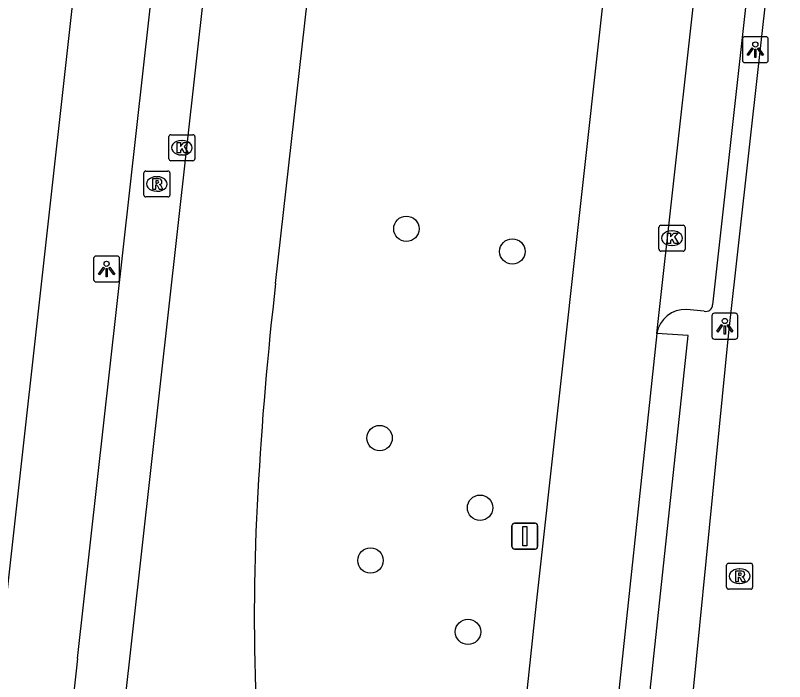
# Model space of a CAD drawing. Extents: x 161928 to 163055, y 386475 to 387428.
# Drawn here: x 162171.16 to 162200.76, y 386570.55 to 386596.21 of the extents above; entities that cross this region are included whole.
import ezdxf

# ---------------------------------------------------------------- set-up
doc = ezdxf.new("R2010")
doc.units = 0
for name, color, linetype in [('IMGEO_Boom', 7, 'Continuous'), ('IMGEO_Fietspad_gesloten', 7, 'Continuous'), ('IMGEO_Kolk', 7, 'Continuous'), ('IMGEO_Lichtpunt', 7, 'Continuous'), ('IMGEO_Rijbaan_lokaal_open', 7, 'Continuous'), ('IMGEO_Rioolput', 7, 'Continuous'), ('IMGEO_Verkeersbordpaal', 7, 'Continuous'), ('IMGEO_Voetpad_open', 7, 'Continuous')]:
    doc.layers.add(name, color=color, linetype=linetype)

msp = doc.modelspace()

# ---------------------------------------------------------------- linework, layer by layer
at = {"layer": 'IMGEO_Boom'}
for centre in [(162186.207, 386587.988), (162190.284, 386587.116), (162185.175, 386579.931), (162189.042, 386577.248), (162184.825, 386575.216), (162188.577, 386572.468)]:
    msp.add_circle(centre, 0.489, dxfattribs=at)
at = {"layer": 'IMGEO_Fietspad_gesloten'}
msp.add_lwpolyline([(162195.921, 386555.33), (162196.623, 386563.902), (162198.619, 386583.997), (162202.473, 386618.652), (162216.324, 386742.13)], dxfattribs=at)
at = {"layer": 'IMGEO_Kolk'}
for p, q in [((162177.064, 386590.684), (162177.064, 386591.536)), ((162177.139, 386591.61), (162177.991, 386591.61)), ((162178.065, 386591.536), (162178.065, 386590.684)), ((162177.552, 386591.39), (162177.577, 386591.39)), ((162177.575, 386590.83), (162177.55, 386590.83)), ((162177.991, 386590.61), (162177.139, 386590.61)), ((162195.928, 386587.199), (162195.928, 386588.051)), ((162196.003, 386588.125), (162196.855, 386588.125)), ((162196.929, 386588.051), (162196.929, 386587.199)), ((162196.416, 386587.905), (162196.441, 386587.905)), ((162196.855, 386587.125), (162196.003, 386587.125)), ((162196.439, 386587.345), (162196.414, 386587.345))]:
    msp.add_line(p, q, dxfattribs=at)
for points in [[(162177.064, 386590.684), (162177.064, 386591.536)], [(162177.139, 386591.61), (162177.991, 386591.61)], [(162178.065, 386591.536), (162178.065, 386590.684)], [(162177.385, 386591.31), (162177.508, 386591.31), (162177.508, 386591.159), (162177.638, 386591.31), (162177.802, 386591.31), (162177.656, 386591.159), (162177.809, 386590.91), (162177.657, 386590.91), (162177.572, 386591.074), (162177.508, 386591.007), (162177.508, 386590.91), (162177.385, 386590.91), (162177.385, 386591.31)], [(162177.991, 386590.61), (162177.139, 386590.61)], [(162195.928, 386587.199), (162195.928, 386588.051)], [(162196.003, 386588.125), (162196.855, 386588.125)], [(162196.929, 386588.051), (162196.929, 386587.199)], [(162196.249, 386587.825), (162196.372, 386587.825), (162196.372, 386587.674), (162196.502, 386587.825), (162196.666, 386587.825), (162196.52, 386587.674), (162196.673, 386587.425), (162196.521, 386587.425), (162196.436, 386587.589), (162196.372, 386587.522), (162196.372, 386587.425), (162196.249, 386587.425), (162196.249, 386587.825)], [(162196.855, 386587.125), (162196.003, 386587.125)]]:
    msp.add_lwpolyline(points, dxfattribs=at)
for centre, start, end in [((162177.141, 386591.534), 91.552, 178.448), ((162177.141, 386591.534), 91.552, 178.448), ((162177.989, 386591.534), 1.552, 88.448), ((162177.989, 386591.534), 1.552, 88.448), ((162177.141, 386590.686), 181.552, 268.448), ((162177.141, 386590.686), 181.552, 268.448), ((162177.989, 386590.686), 271.552, 358.448), ((162177.989, 386590.686), 271.552, 358.448), ((162196.005, 386588.049), 91.552, 178.448), ((162196.005, 386588.049), 91.552, 178.448), ((162196.853, 386588.049), 1.552, 88.448), ((162196.853, 386588.049), 1.552, 88.448), ((162196.005, 386587.201), 181.552, 268.448), ((162196.005, 386587.201), 181.552, 268.448), ((162196.853, 386587.201), 271.552, 358.448), ((162196.853, 386587.201), 271.552, 358.448)]:
    msp.add_arc(centre, 0.0765, start, end, dxfattribs=at)
for centre, major_axis, ratio, start_param, end_param in [((162177.551, 386591.11), (-0.387, 0.002), 0.722429, 4.712389, 7.853982), ((162177.576, 386591.11), (-0.39, 0.002), 0.717154, 1.570796, 4.712389), ((162196.415, 386587.625), (-0.387, 0.002), 0.722429, 4.712389, 7.853982), ((162196.44, 386587.625), (-0.39, 0.002), 0.717154, 1.570796, 4.712389)]:
    msp.add_ellipse(centre, major_axis=major_axis, ratio=ratio, start_param=start_param, end_param=end_param, dxfattribs=at)
at = {"layer": 'IMGEO_Lichtpunt'}
for p, q in [((162200.039, 386595.383), (162199.231, 386595.383)), ((162200.039, 386595.383), (162199.231, 386595.383)), ((162199.137, 386595.288), (162199.137, 386594.481)), ((162199.137, 386595.288), (162199.137, 386594.481)), ((162200.133, 386594.481), (162200.133, 386595.288)), ((162200.133, 386594.481), (162200.133, 386595.288)), ((162199.231, 386594.387), (162200.039, 386594.387)), ((162199.231, 386594.387), (162200.039, 386594.387)), ((162174.169, 386586.842), (162174.169, 386586.035)), ((162174.169, 386586.842), (162174.169, 386586.035)), ((162175.071, 386586.937), (162174.263, 386586.937)), ((162175.071, 386586.937), (162174.263, 386586.937)), ((162175.165, 386586.035), (162175.165, 386586.842)), ((162175.165, 386586.035), (162175.165, 386586.842)), ((162174.263, 386585.941), (162175.071, 386585.941)), ((162174.263, 386585.941), (162175.071, 386585.941)), ((162198.867, 386584.735), (162198.059, 386584.735)), ((162198.867, 386584.735), (162198.059, 386584.735)), ((162197.965, 386584.64), (162197.965, 386583.833)), ((162197.965, 386584.64), (162197.965, 386583.833)), ((162198.961, 386583.833), (162198.961, 386584.64)), ((162198.961, 386583.833), (162198.961, 386584.64)), ((162198.059, 386583.739), (162198.867, 386583.739)), ((162198.059, 386583.739), (162198.867, 386583.739))]:
    msp.add_line(p, q, dxfattribs=at)
for points in [[(162199.511, 386594.952), (162199.55, 386594.924), (162199.362, 386594.662), (162199.324, 386594.689), (162199.511, 386594.952)], [(162199.613, 386594.904), (162199.66, 386594.904), (162199.66, 386594.582), (162199.613, 386594.582), (162199.613, 386594.904)], [(162199.723, 386594.924), (162199.761, 386594.951), (162199.948, 386594.689), (162199.909, 386594.661), (162199.723, 386594.924)], [(162174.543, 386586.506), (162174.582, 386586.478), (162174.394, 386586.216), (162174.356, 386586.243), (162174.543, 386586.506)], [(162174.755, 386586.478), (162174.793, 386586.505), (162174.98, 386586.243), (162174.941, 386586.215), (162174.755, 386586.478)], [(162174.645, 386586.458), (162174.692, 386586.458), (162174.692, 386586.136), (162174.645, 386586.136), (162174.645, 386586.458)], [(162198.339, 386584.304), (162198.378, 386584.276), (162198.19, 386584.014), (162198.152, 386584.041), (162198.339, 386584.304)], [(162198.441, 386584.256), (162198.488, 386584.256), (162198.488, 386583.934), (162198.441, 386583.934), (162198.441, 386584.256)], [(162198.551, 386584.276), (162198.589, 386584.303), (162198.776, 386584.041), (162198.737, 386584.013), (162198.551, 386584.276)]]:
    msp.add_lwpolyline(points, dxfattribs=at)
for centre in [(162199.636, 386595.086), (162174.668, 386586.64), (162198.464, 386584.438)]:
    msp.add_circle(centre, 0.0994, dxfattribs=at)
for centre, start, end in [((162199.231, 386595.288), 90, 180), ((162199.231, 386595.288), 90, 180), ((162200.039, 386595.288), 0, 90), ((162200.039, 386595.288), 0, 90), ((162199.231, 386594.481), 180, 270), ((162199.231, 386594.481), 180, 270), ((162200.039, 386594.481), 270, 0), ((162200.039, 386594.481), 270, 360), ((162174.263, 386586.842), 90, 180), ((162174.263, 386586.842), 90, 180), ((162175.071, 386586.842), 0, 90), ((162175.071, 386586.842), 0, 90), ((162174.263, 386586.035), 180, 270), ((162174.263, 386586.035), 180, 270), ((162175.071, 386586.035), 270, 0), ((162175.071, 386586.035), 270, 360), ((162198.059, 386584.64), 90, 180), ((162198.059, 386584.64), 90, 180), ((162198.867, 386584.64), 0, 90), ((162198.867, 386584.64), 0, 90), ((162198.059, 386583.833), 180, 270), ((162198.059, 386583.833), 180, 270), ((162198.867, 386583.833), 270, 0), ((162198.867, 386583.833), 270, 360)]:
    msp.add_arc(centre, 0.0946, start, end, dxfattribs=at)
at = {"layer": 'IMGEO_Rijbaan_lokaal_open'}
for points in [[(162195.84, 386583.962), (162199.876, 386620.158), (162203.988, 386656.419)], [(162182.213, 386631.15), (162175.325, 386569.478)], [(162181.174, 386585.88), (162184.757, 386617.783)], [(162193.746, 386596.482), (162191.204, 386573.573), (162187.99, 386543.384)], [(162195.84, 386583.962), (162194.059, 386567.197)]]:
    msp.add_lwpolyline(points, dxfattribs=at)
for centre, radius, start, end in [((162311.048, 386570.746), 130.753, 173.35336, 176.88809), ((162261.935, 386573.138), 81.583, 176.69338, 182.35361)]:
    msp.add_arc(centre, radius, start, end, dxfattribs=at)
at = {"layer": 'IMGEO_Rioolput'}
for p, q in [((162176.102, 386589.287), (162176.102, 386590.139)), ((162176.177, 386590.213), (162177.029, 386590.213)), ((162177.103, 386590.139), (162177.103, 386589.287)), ((162176.59, 386589.993), (162176.615, 386589.993)), ((162177.029, 386589.213), (162176.177, 386589.213)), ((162176.613, 386589.433), (162176.588, 386589.433)), ((162198.531, 386574.184), (162198.531, 386575.036)), ((162198.606, 386575.11), (162199.458, 386575.11)), ((162199.532, 386575.036), (162199.532, 386574.184)), ((162199.019, 386574.89), (162199.044, 386574.89)), ((162199.458, 386574.11), (162198.606, 386574.11)), ((162199.042, 386574.33), (162199.017, 386574.33))]:
    msp.add_line(p, q, dxfattribs=at)
for points in [[(162176.102, 386589.287), (162176.102, 386590.139)], [(162176.177, 386590.213), (162177.029, 386590.213)], [(162177.103, 386590.139), (162177.103, 386589.287)], [(162176.691, 386589.911), (162176.439, 386589.913), (162176.439, 386589.513)], [(162176.617, 386589.832), (162176.563, 386589.832), (162176.563, 386589.751)], [(162176.563, 386589.751), (162176.615, 386589.751)], [(162176.439, 386589.513), (162176.563, 386589.513), (162176.563, 386589.675), (162176.574, 386589.675)], [(162176.621, 386589.646), (162176.692, 386589.513), (162176.832, 386589.513), (162176.767, 386589.639)], [(162177.029, 386589.213), (162176.177, 386589.213)], [(162198.531, 386574.184), (162198.531, 386575.036)], [(162198.606, 386575.11), (162199.458, 386575.11)], [(162199.532, 386575.036), (162199.532, 386574.184)], [(162199.12, 386574.808), (162198.868, 386574.81), (162198.868, 386574.41)], [(162199.046, 386574.729), (162198.992, 386574.729), (162198.992, 386574.648)], [(162198.992, 386574.648), (162199.044, 386574.648)], [(162198.868, 386574.41), (162198.992, 386574.41), (162198.992, 386574.572), (162199.003, 386574.572)], [(162199.05, 386574.543), (162199.121, 386574.41), (162199.261, 386574.41), (162199.196, 386574.536)], [(162199.458, 386574.11), (162198.606, 386574.11)]]:
    msp.add_lwpolyline(points, dxfattribs=at)
for centre, radius, start, end in [((162176.179, 386590.137), 0.0765, 91.552, 178.448), ((162176.179, 386590.137), 0.0765, 91.552, 178.448), ((162177.027, 386590.137), 0.0765, 1.552, 88.448), ((162177.027, 386590.137), 0.0765, 1.552, 88.448), ((162176.599, 386589.94), 0.19, 274.7715, 282.9687), ((162176.623, 386589.736), 0.0964, 77.0061, 93.1865), ((162176.637, 386589.793), 0.0378, 276.6634, 79.6772), ((162176.69, 386589.801), 0.109, 350.3612, 89.416), ((162176.688, 386589.801), 0.112, 277.5842, 350.9817), ((162176.573, 386589.622), 0.0533, 26.0293, 88.6989), ((162176.672, 386589.586), 0.108, 29.5134, 73.7905), ((162176.179, 386589.289), 0.0765, 181.552, 268.448), ((162176.179, 386589.289), 0.0765, 181.552, 268.448), ((162177.027, 386589.289), 0.0765, 271.552, 358.448), ((162177.027, 386589.289), 0.0765, 271.552, 358.448), ((162198.608, 386575.034), 0.0765, 91.552, 178.448), ((162198.608, 386575.034), 0.0765, 91.552, 178.448), ((162199.456, 386575.034), 0.0765, 1.552, 88.448), ((162199.456, 386575.034), 0.0765, 1.552, 88.448), ((162199.028, 386574.837), 0.19, 274.7715, 282.9687), ((162199.052, 386574.633), 0.0964, 77.0061, 93.1865), ((162199.066, 386574.69), 0.0378, 276.6634, 79.6772), ((162199.119, 386574.698), 0.109, 350.3612, 89.416), ((162199.117, 386574.698), 0.112, 277.5842, 350.9817), ((162199.002, 386574.519), 0.0533, 26.0293, 88.6989), ((162199.101, 386574.483), 0.108, 29.5134, 73.7905), ((162198.608, 386574.186), 0.0765, 181.552, 268.448), ((162198.608, 386574.186), 0.0765, 181.552, 268.448), ((162199.456, 386574.186), 0.0765, 271.552, 358.448), ((162199.456, 386574.186), 0.0765, 271.552, 358.448)]:
    msp.add_arc(centre, radius, start, end, dxfattribs=at)
for centre, major_axis, ratio, start_param, end_param in [((162176.589, 386589.713), (-0.387, 0.002), 0.722429, 4.712389, 7.853982), ((162176.614, 386589.713), (-0.39, 0.002), 0.717154, 1.570796, 4.712389), ((162199.018, 386574.61), (-0.387, 0.002), 0.722429, 4.712389, 7.853982), ((162199.043, 386574.61), (-0.39, 0.002), 0.717154, 1.570796, 4.712389)]:
    msp.add_ellipse(centre, major_axis=major_axis, ratio=ratio, start_param=start_param, end_param=end_param, dxfattribs=at)
at = {"layer": 'IMGEO_Verkeersbordpaal'}
for p, q in [((162190.267, 386575.752), (162190.267, 386576.552)), ((162190.267, 386576.552), (162190.267, 386575.752)), ((162190.367, 386576.652), (162191.157, 386576.652)), ((162191.157, 386576.652), (162190.367, 386576.652)), ((162191.257, 386576.552), (162191.257, 386575.752)), ((162191.257, 386575.752), (162191.257, 386576.552)), ((162191.157, 386575.652), (162190.367, 386575.652)), ((162190.367, 386575.652), (162191.157, 386575.652))]:
    msp.add_line(p, q, dxfattribs=at)
msp.add_lwpolyline([(162190.687, 386576.527), (162190.837, 386576.527), (162190.837, 386575.777), (162190.687, 386575.777), (162190.687, 386576.527)], dxfattribs=at)
for centre, start, end in [((162190.367, 386576.552), 90, 180), ((162190.367, 386576.552), 90, 180), ((162191.157, 386576.552), 0, 90), ((162191.157, 386576.552), 360, 90), ((162190.367, 386575.752), 180, 270), ((162190.367, 386575.752), 180, 270), ((162191.157, 386575.752), 270, 0), ((162191.157, 386575.752), 270, 0)]:
    msp.add_arc(centre, 0.1, start, end, dxfattribs=at)
at = {"layer": 'IMGEO_Voetpad_open'}
for points in [[(162205.862, 386655.326), (162201.692, 386618.497), (162197.988, 386585.063)], [(162173.549, 386571.44), (162180.106, 386630.152)], [(162174.366, 386605.829), (162168.995, 386557.594)], [(162197.67, 386584.814), (162196.986, 386584.882)], [(162194.054, 386567.097), (162195.238, 386566.971), (162197.049, 386583.874), (162195.84, 386583.962)]]:
    msp.add_lwpolyline(points, dxfattribs=at)
for centre, radius, start, end in [((162197.732, 386585.062), 0.256, 256.0011, 0.1222), ((162196.939, 386583.767), 1.116, 87.589, 169.9254), ((162290.662, 386558.186), 117.86, 173.54309, 180.83856)]:
    msp.add_arc(centre, radius, start, end, dxfattribs=at)

doc.saveas('drawing.dxf')
